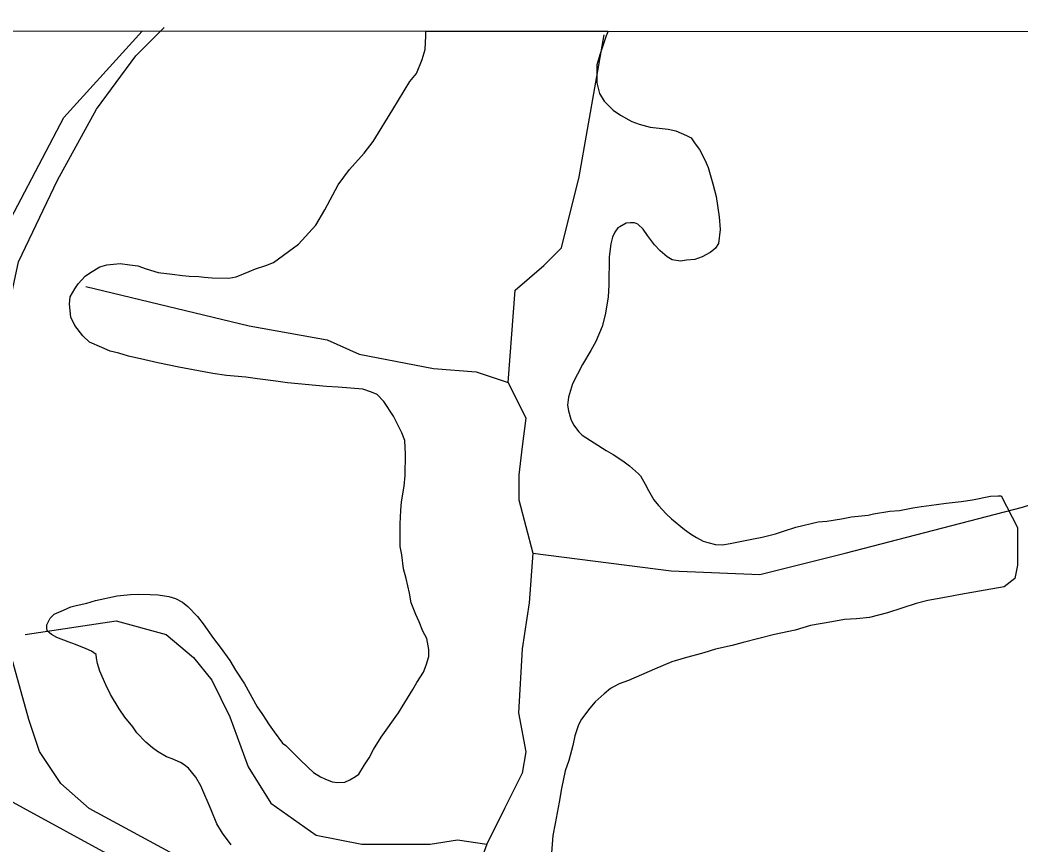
# Model space of a CAD drawing. Extents: x 3245246 to 3283090, y 806824 to 832173.
# Drawn here: x 3277294 to 3278407, y 829483 to 830400 of the extents above; entities that cross this region are included whole.
import ezdxf

# ---------------------------------------------------------------- set-up
doc = ezdxf.new("R2010")
doc.units = 0
for name, color, linetype in [('V-GRID-FRAM', 7, 'Continuous'), ('V-ROAD-CNTR', 7, 'Continuous'), ('V-SITE-VEGE', 7, 'Continuous'), ('V-TOPO-SHOR', 7, 'Continuous')]:
    doc.layers.add(name, color=color, linetype=linetype)

msp = doc.modelspace()

# ---------------------------------------------------------------- linework, layer by layer
at = {"layer": 'V-GRID-FRAM'}
msp.add_lwpolyline([(3249428.8, 830400), (3280833.3, 830386.3), (3280833.3, 812199.6), (3249412.9, 812213.3), (3249428.8, 830400)], dxfattribs=at)
at = {"layer": 'V-ROAD-CNTR'}
for points in [[(3277249.1, 829550.4), (3277204, 829837.8), (3277209.2, 829948.7), (3277263.2, 830141.2), (3277342.4, 830291.7), (3277429.8, 830387.8)], [(3280833.3, 827593.9), (3277249.1, 829550.4)]]:
    msp.add_lwpolyline(points, dxfattribs=at)
at = {"layer": 'V-SITE-VEGE'}
for p, q in [((3277744.3, 830367.4), (3277745, 830382.5)), ((3277745, 830382.5), (3277745.1, 830387.7)), ((3277745.1, 830387.7), (3277947.7, 830387.6)), ((3277945.3, 830382.4), (3277938.5, 830361.5)), ((3277947.7, 830387.6), (3277945.3, 830382.4)), ((3277740.9, 830356.2), (3277744.3, 830367.4)), ((3277938.5, 830361.5), (3277935.1, 830350.2)), ((3277734.7, 830340.6), (3277740.9, 830356.2)), ((3277935.1, 830350.2), (3277934.9, 830330.3)), ((3277727.1, 830331.6), (3277734.7, 830340.6)), ((3277708.3, 830300.6), (3277727.1, 830331.6)), ((3277934.9, 830330.3), (3277937.9, 830318.4)), ((3277937.9, 830318.4), (3277943.2, 830309.7)), ((3277943.2, 830309.7), (3277953.3, 830299.9)), ((3277686.3, 830264.9), (3277708.3, 830300.6)), ((3277953.3, 830299.9), (3277961.3, 830294.4)), ((3277961.3, 830294.4), (3277974.1, 830287.2)), ((3277974.1, 830287.2), (3277982.1, 830284.4)), ((3277982.1, 830284.4), (3277994.5, 830281)), ((3277994.5, 830281), (3278000.9, 830280.4)), ((3278000.9, 830280.4), (3278014.3, 830278.6)), ((3278014.3, 830278.6), (3278022.9, 830276.9)), ((3278022.9, 830276.9), (3278034.7, 830271.8)), ((3278034.7, 830271.8), (3278040, 830269.1)), ((3277676.4, 830252.1), (3277686.3, 830264.9)), ((3278040, 830269.1), (3278044.3, 830262.6)), ((3278044.3, 830262.6), (3278049, 830256)), ((3277660, 830234), (3277676.4, 830252.1)), ((3278049, 830256), (3278055.3, 830244.1)), ((3278055.3, 830244.1), (3278059, 830236)), ((3278059, 830236), (3278064.1, 830218.1)), ((3277647.4, 830217), (3277660, 830234)), ((3277632.5, 830189.2), (3277647.4, 830217)), ((3278064.1, 830218.1), (3278067.7, 830204.1)), ((3278067.7, 830204.1), (3278071.1, 830181.4)), ((3277622.6, 830172.1), (3277632.5, 830189.2)), ((3278071.1, 830181.4), (3278072, 830167.4)), ((3277603.4, 830150.8), (3277622.6, 830172.1)), ((3277960.6, 830170.1), (3277958.4, 830169)), ((3277967.7, 830174.3), (3277960.6, 830170.1)), ((3277972.5, 830174.7), (3277967.7, 830174.3)), ((3277976.8, 830174.7), (3277972.5, 830174.7)), ((3277980.6, 830173), (3277976.8, 830174.7)), ((3277986.4, 830167.5), (3277980.6, 830173)), ((3277952.4, 830158.9), (3277950.7, 830151.4)), ((3277955.1, 830164.2), (3277952.4, 830158.9)), ((3277958.4, 830169), (3277955.1, 830164.2)), ((3277991.2, 830160.5), (3277986.4, 830167.5)), ((3277999.1, 830150.1), (3277991.2, 830160.5)), ((3278072, 830167.4), (3278070.2, 830151.8)), ((3277575.7, 830130.7), (3277603.4, 830150.8)), ((3277950.7, 830151.4), (3277948.8, 830136.8)), ((3278005.5, 830143.6), (3277999.1, 830150.1)), ((3278070.2, 830151.8), (3278066.9, 830146.5)), ((3277948.8, 830136.8), (3277948.4, 830105.6)), ((3278013.4, 830137), (3278005.5, 830143.6)), ((3278018.8, 830133.7), (3278013.4, 830137)), ((3278052.2, 830137), (3278044.1, 830133.9)), ((3278060.9, 830141.7), (3278052.2, 830137)), ((3278064.1, 830143.8), (3278060.9, 830141.7)), ((3278066.9, 830146.5), (3278064.1, 830143.8)), ((3277372.1, 830119.6), (3277382.4, 830125.9)), ((3277382.4, 830125.9), (3277390.5, 830127.9)), ((3277390.5, 830127.9), (3277405, 830129.4)), ((3277405, 830129.4), (3277415.8, 830128.1)), ((3277415.8, 830128.1), (3277424.9, 830126.9)), ((3277424.9, 830126.9), (3277434, 830123.6)), ((3277555.7, 830123.5), (3277567, 830127.1)), ((3277567, 830127.1), (3277575.7, 830130.7)), ((3278027.9, 830132), (3278018.8, 830133.7)), ((3278034.9, 830133), (3278027.9, 830132)), ((3278044.1, 830133.9), (3278034.9, 830133)), ((3277358.4, 830106.9), (3277366.1, 830115.4)), ((3277366.1, 830115.4), (3277372.1, 830119.6)), ((3277434, 830123.6), (3277447.4, 830119.6)), ((3277447.4, 830119.6), (3277463, 830117.8)), ((3277463, 830117.8), (3277474.3, 830116)), ((3277474.3, 830116), (3277481.8, 830115.4)), ((3277481.8, 830115.4), (3277492.6, 830115.2)), ((3277492.6, 830115.2), (3277498.5, 830114.1)), ((3277498.5, 830114.1), (3277507.6, 830113.4)), ((3277507.6, 830113.4), (3277525.9, 830113.1)), ((3277525.9, 830113.1), (3277534, 830114.6)), ((3277534, 830114.6), (3277548.6, 830120.4)), ((3277548.6, 830120.4), (3277555.7, 830123.5)), ((3277354.6, 830101.5), (3277358.4, 830106.9)), ((3277948.4, 830105.6), (3277947.7, 830092.2)), ((3277349, 830084.4), (3277349.6, 830092.4)), ((3277349.6, 830092.4), (3277354.6, 830101.5)), ((3277947.7, 830092.2), (3277944.2, 830072.3)), ((3277350.4, 830069.8), (3277349, 830084.4)), ((3277354.6, 830060.6), (3277350.4, 830069.8)), ((3277944.2, 830072.3), (3277940.8, 830059.4)), ((3277363.5, 830049.2), (3277354.6, 830060.6)), ((3277940.8, 830059.4), (3277934.1, 830042.8)), ((3277371, 830042.1), (3277363.5, 830049.2)), ((3277384.9, 830036), (3277371, 830042.1)), ((3277394, 830032.1), (3277384.9, 830036)), ((3277934.1, 830042.8), (3277928.5, 830032.7)), ((3277403.7, 830029.8), (3277394, 830032.1)), ((3277414.4, 830026.4), (3277403.7, 830029.8)), ((3277432.6, 830022.4), (3277414.4, 830026.4)), ((3277928.5, 830032.7), (3277919.2, 830017.2)), ((3277447.1, 830019), (3277432.6, 830022.4)), ((3277470.2, 830014.3), (3277447.1, 830019)), ((3277508.3, 830007.3), (3277470.2, 830014.3)), ((3277919.2, 830017.2), (3277908.1, 829995.8)), ((3277523.4, 830005), (3277508.3, 830007.3)), ((3277544.9, 830003.1), (3277523.4, 830005)), ((3277557.8, 830001.3), (3277544.9, 830003.1)), ((3277578.2, 829998.8), (3277557.8, 830001.3)), ((3277591.1, 829997), (3277578.2, 829998.8)), ((3277634.6, 829992.7), (3277591.1, 829997)), ((3277647.5, 829991.9), (3277634.6, 829992.7)), ((3277674.9, 829989.9), (3277647.5, 829991.9)), ((3277908.1, 829995.8), (3277903.6, 829980.8)), ((3277684.6, 829986.6), (3277674.9, 829989.9)), ((3277691, 829983.8), (3277684.6, 829986.6)), ((3277698.4, 829976.2), (3277691, 829983.8)), ((3277903.6, 829980.8), (3277902.4, 829972.2)), ((3277709, 829959.9), (3277698.4, 829976.2)), ((3277902.4, 829972.2), (3277903.4, 829965.8)), ((3277712.6, 829952.3), (3277709, 829959.9)), ((3277903.4, 829965.8), (3277906, 829956.6)), ((3277718.4, 829941.4), (3277712.6, 829952.3)), ((3277906, 829956.6), (3277909.1, 829950.1)), ((3277909.1, 829950.1), (3277914.9, 829942.4)), ((3277721.5, 829932.8), (3277718.4, 829941.4)), ((3277914.9, 829942.4), (3277918.6, 829938.6)), ((3277918.6, 829938.6), (3277945.3, 829921.6)), ((3277722.4, 829917.7), (3277721.5, 829932.8)), ((3277722.1, 829894), (3277722.4, 829917.7)), ((3277945.3, 829921.6), (3277953.3, 829917.1)), ((3277953.3, 829917.1), (3277964, 829910)), ((3277964, 829910), (3277971.4, 829904.5)), ((3277971.4, 829904.5), (3277981.5, 829895.8)), ((3277720.8, 829882.2), (3277722.1, 829894)), ((3277981.5, 829895.8), (3277983.7, 829893.6)), ((3277983.7, 829893.6), (3277988.9, 829884.4)), ((3277717.9, 829864.5), (3277720.8, 829882.2)), ((3277988.9, 829884.4), (3277992.6, 829877.3)), ((3277992.6, 829877.3), (3277998.4, 829867)), ((3278352.6, 829866.9), (3278372.6, 829870.9)), ((3278372.6, 829870.9), (3278381.2, 829871.3)), ((3278381.2, 829871.3), (3278384.4, 829871.3)), ((3278384.4, 829871.3), (3278402.6, 829836.2)), ((3277717.2, 829854.8), (3277717.9, 829864.5)), ((3277998.4, 829867), (3278003.7, 829860.5)), ((3278003.7, 829860.5), (3278012.1, 829851.2)), ((3278271.7, 829855.1), (3278286.2, 829858.1)), ((3278286.2, 829858.1), (3278296, 829859.6)), ((3278296, 829859.6), (3278312.7, 829861.5)), ((3278312.7, 829861.5), (3278323.5, 829863)), ((3278323.5, 829863), (3278340.2, 829864.9)), ((3278340.2, 829864.9), (3278352.6, 829866.9)), ((3277716.5, 829840.2), (3277717.2, 829854.8)), ((3278012.1, 829851.2), (3278018, 829845.7)), ((3278206.9, 829845.8), (3278218.3, 829847.8)), ((3278218.3, 829847.8), (3278236.6, 829849.7)), ((3278236.6, 829849.7), (3278242.5, 829851.2)), ((3278242.5, 829851.2), (3278260.9, 829854.2)), ((3278260.9, 829854.2), (3278271.7, 829855.1)), ((3277716.3, 829830), (3277716.5, 829840.2)), ((3278018, 829845.7), (3278032.4, 829833.7)), ((3278142.7, 829832.1), (3278156.2, 829836.3)), ((3278156.2, 829836.3), (3278181.1, 829842.4)), ((3278181.1, 829842.4), (3278190.8, 829843.3)), ((3278190.8, 829843.3), (3278206.9, 829845.8)), ((3278402.6, 829836.2), (3278402.6, 829794.2)), ((3277716.6, 829814.9), (3277716.3, 829830)), ((3278032.4, 829833.7), (3278040.4, 829828.2)), ((3278040.4, 829828.2), (3278045.7, 829824.9)), ((3278045.7, 829824.9), (3278053.2, 829821)), ((3278109.2, 829823.5), (3278118.9, 829825.5)), ((3278118.9, 829825.5), (3278133.5, 829829)), ((3278133.5, 829829), (3278142.7, 829832.1)), ((3277718.1, 829805.8), (3277716.6, 829814.9)), ((3278053.2, 829821), (3278058.5, 829819.3)), ((3278058.5, 829819.3), (3278067.1, 829817.1)), ((3278067.1, 829817.1), (3278074.7, 829816.9)), ((3278074.7, 829816.9), (3278083.3, 829818.4)), ((3278083.3, 829818.4), (3278109.2, 829823.5)), ((3277720.1, 829790.1), (3277718.1, 829805.8)), ((3278402.6, 829794.2), (3278399.6, 829779.3)), ((3277723.1, 829779.3), (3277720.1, 829790.1)), ((3277726.7, 829763.1), (3277723.1, 829779.3)), ((3278387.7, 829770.3), (3278339.3, 829761.6)), ((3278399.6, 829779.3), (3278387.7, 829770.3)), ((3277377.8, 829755.1), (3277402, 829760.1)), ((3277402, 829760.1), (3277416.6, 829761.5)), ((3277416.6, 829761.5), (3277425.8, 829761.9)), ((3277425.8, 829761.9), (3277438.7, 829761.8)), ((3277438.7, 829761.8), (3277447.3, 829761.1)), ((3277447.3, 829761.1), (3277459.1, 829759.3)), ((3277459.1, 829759.3), (3277466.6, 829757.1)), ((3277728.7, 829752.3), (3277726.7, 829763.1)), ((3278323.6, 829758.6), (3278303.1, 829755.1)), ((3278339.3, 829761.6), (3278323.6, 829758.6)), ((3277342.1, 829744.3), (3277350.2, 829747.9)), ((3277350.2, 829747.9), (3277356.1, 829749.5)), ((3277356.1, 829749.5), (3277368, 829752)), ((3277368, 829752), (3277377.8, 829755.1)), ((3277466.6, 829757.1), (3277474.6, 829753.2)), ((3277474.6, 829753.2), (3277480.5, 829748.3)), ((3277480.5, 829748.3), (3277491.1, 829737.3)), ((3277733.9, 829739.3), (3277728.7, 829752.3)), ((3278290.1, 829751.5), (3278258.2, 829741.2)), ((3278303.1, 829755.1), (3278290.1, 829751.5)), ((3277323.5, 829727.8), (3277327.4, 829735.3)), ((3277327.4, 829735.3), (3277331.8, 829739.6)), ((3277331.8, 829739.6), (3277339.4, 829743.2)), ((3277339.4, 829743.2), (3277342.1, 829744.3)), ((3277491.1, 829737.3), (3277497.4, 829729.2)), ((3277737.5, 829731.2), (3277733.9, 829739.3)), ((3278238.2, 829736.1), (3278223.7, 829734.7)), ((3278258.2, 829741.2), (3278238.2, 829736.1)), ((3277323.5, 829724.6), (3277323.5, 829727.8)), ((3277324, 829721.4), (3277323.5, 829724.6)), ((3277497.4, 829729.2), (3277509, 829712.9)), ((3277741.7, 829720.9), (3277737.5, 829731.2)), ((3278172.5, 829727.3), (3278155.7, 829722.1)), ((3278196.2, 829731.3), (3278172.5, 829727.3)), ((3278210.2, 829733.8), (3278196.2, 829731.3)), ((3278223.7, 829734.7), (3278210.2, 829733.8)), ((3277328.8, 829717), (3277324, 829721.4)), ((3277334.6, 829713.7), (3277328.8, 829717)), ((3277347.5, 829709.2), (3277334.6, 829713.7)), ((3277509, 829712.9), (3277516.4, 829703.1)), ((3277745.9, 829712.8), (3277741.7, 829720.9)), ((3278132.5, 829717.1), (3278097.9, 829708.4)), ((3278155.7, 829722.1), (3278132.5, 829717.1)), ((3277355.5, 829705.9), (3277347.5, 829709.2)), ((3277367.3, 829701.4), (3277355.5, 829705.9)), ((3277516.4, 829703.1), (3277527, 829688.4)), ((3277748.4, 829700.4), (3277745.9, 829712.8)), ((3278085.5, 829704.8), (3278067.1, 829700.8)), ((3278097.9, 829708.4), (3278085.5, 829704.8)), ((3277373.2, 829698.6), (3277367.3, 829701.4)), ((3277378.5, 829694.8), (3277373.2, 829698.6)), ((3277379, 829691), (3277378.5, 829694.8)), ((3277380, 829685.1), (3277379, 829691)), ((3277745.5, 829683.2), (3277748.3, 829692.8)), ((3277748.3, 829692.8), (3277748.4, 829700.4)), ((3278032, 829691), (3278018.5, 829686.9)), ((3278054.1, 829696.7), (3278032, 829691)), ((3278067.1, 829700.8), (3278054.1, 829696.7)), ((3277382.6, 829676.4), (3277380, 829685.1)), ((3277527, 829688.4), (3277533.3, 829677.5)), ((3277742.2, 829675.2), (3277745.5, 829683.2)), ((3278018.5, 829686.9), (3277999, 829678.6)), ((3277389.4, 829661.2), (3277382.6, 829676.4)), ((3277533.3, 829677.5), (3277543.3, 829662.3)), ((3277735, 829664), (3277742.2, 829675.2)), ((3277999, 829678.6), (3277970.3, 829666.1)), ((3277394.6, 829650.4), (3277389.4, 829661.2)), ((3277543.3, 829662.3), (3277557.5, 829636.8)), ((3277730.6, 829655.9), (3277735, 829664)), ((3277950.2, 829657.2), (3277943.1, 829651.4)), ((3277960, 829662.4), (3277950.2, 829657.2)), ((3277970.3, 829666.1), (3277960, 829662.4)), ((3277404.1, 829634.7), (3277394.6, 829650.4)), ((3277721.8, 829641.5), (3277730.6, 829655.9)), ((3277943.1, 829651.4), (3277933.3, 829642.4)), ((3277557.5, 829636.8), (3277563.3, 829628.1)), ((3277714.6, 829630.3), (3277721.8, 829641.5)), ((3277927.3, 829635.4), (3277918, 829623.2)), ((3277933.3, 829642.4), (3277927.3, 829635.4)), ((3277410.4, 829625.4), (3277404.1, 829634.7)), ((3277419.4, 829614.5), (3277410.4, 829625.4)), ((3277563.3, 829628.1), (3277570.7, 829616.7)), ((3277695.4, 829603.1), (3277714.6, 829630.3)), ((3277423.6, 829608), (3277419.4, 829614.5)), ((3277570.7, 829616.7), (3277576.5, 829609.1)), ((3277914.7, 829616.8), (3277910.7, 829604.4)), ((3277918, 829623.2), (3277914.7, 829616.8)), ((3277433.7, 829597.6), (3277423.6, 829608)), ((3277576.5, 829609.1), (3277585.5, 829596.6)), ((3277686.6, 829589.3), (3277695.4, 829603.1)), ((3277910.7, 829604.4), (3277908.4, 829593.7)), ((3277441.1, 829591.1), (3277433.7, 829597.6)), ((3277446.5, 829587.2), (3277441.1, 829591.1)), ((3277585.5, 829596.6), (3277589.2, 829593.9)), ((3277589.2, 829593.9), (3277598.2, 829585.1)), ((3277908.4, 829593.7), (3277903.9, 829577.1)), ((3277456.6, 829581.2), (3277446.5, 829587.2)), ((3277463, 829578.9), (3277456.6, 829581.2)), ((3277598.2, 829585.1), (3277604.6, 829578.6)), ((3277676.7, 829572.2), (3277682.1, 829580.2)), ((3277682.1, 829580.2), (3277686.6, 829589.3)), ((3277472.1, 829575), (3277463, 829578.9)), ((3277476.4, 829572.3), (3277472.1, 829575)), ((3277481.2, 829568.5), (3277476.4, 829572.3)), ((3277489.1, 829558.6), (3277481.2, 829568.5)), ((3277604.6, 829578.6), (3277614.2, 829569.3)), ((3277614.2, 829569.3), (3277620, 829563.8)), ((3277670.6, 829562), (3277676.7, 829572.2)), ((3277903.9, 829577.1), (3277900, 829565.8)), ((3277494.9, 829548.9), (3277489.1, 829558.6)), ((3277620, 829563.8), (3277628, 829558.9)), ((3277628, 829558.9), (3277632.8, 829556.6)), ((3277660.3, 829555.7), (3277666.8, 829559.4)), ((3277666.8, 829559.4), (3277670.6, 829562)), ((3277900, 829565.8), (3277895.9, 829546)), ((3277506.4, 829522.3), (3277494.9, 829548.9)), ((3277632.8, 829556.6), (3277640.9, 829553.3)), ((3277640.9, 829553.3), (3277646.8, 829552.7)), ((3277646.8, 829552.7), (3277654.9, 829553.1)), ((3277654.9, 829553.1), (3277660.3, 829555.7)), ((3277895.9, 829546), (3277893, 829530.9)), ((3277893, 829530.9), (3277888.9, 829507.3)), ((3277512.6, 829506.6), (3277506.4, 829522.3)), ((3277518.9, 829496.3), (3277512.6, 829506.6)), ((3277888.9, 829507.3), (3277886, 829493.9)), ((3277528.5, 829483.3), (3277518.9, 829496.3)), ((3277886, 829493.9), (3277884.7, 829474.5))]:
    msp.add_line(p, q, dxfattribs=at)
at = {"layer": 'V-TOPO-SHOR'}
for points in [[(3277280.1, 829717.3), (3277244.7, 829863.2), (3277260.5, 829985.5), (3277292.1, 830131.5), (3277335.6, 830222.2), (3277379, 830301), (3277422.4, 830360.2), (3277454, 830391.7)], [(3277836.5, 829997.1), (3277844.4, 830099.7), (3277876, 830127.3), (3277895.7, 830147), (3277915.4, 830225.9), (3277943.1, 830383.6)], [(3277864, 829807.7), (3278017.8, 829787.9), (3278116.4, 829784), (3278211.1, 829807.6), (3278408.4, 829858.8), (3278495.2, 829886.4), (3278518.8, 829898.2), (3278530.7, 829933.7), (3278538.6, 829973.1), (3278542.6, 830063.9), (3278542.6, 830107.2), (3278546.6, 830138.8), (3278550.5, 830182.2), (3278558.4, 830209.8), (3278586.1, 830233.5), (3278621.6, 830245.3), (3278637.3, 830265), (3278641.3, 830300.5), (3278641.3, 830328.1), (3278633.4, 830355.7), (3278629.5, 830371.5), (3278629.5, 830383.3)], [(3277367.1, 830103.8), (3277548.5, 830060.3), (3277635.3, 830044.5), (3277670.8, 830028.7), (3277753.6, 830012.9), (3277801, 830008.9), (3277836.5, 829997.1), (3277856.2, 829957.6), (3277852.2, 829926.1), (3277848.2, 829894.5), (3277848.2, 829866.9), (3277864, 829807.7), (3277860, 829752.5), (3277852.1, 829701.2), (3277848.1, 829630.2), (3277856, 829586.8), (3277852, 829563.2), (3277832.3, 829523.7), (3277812.6, 829484.3), (3277792.8, 829429.1), (3277788.9, 829385.7), (3277788.8, 829350.2), (3277784.9, 829330.5), (3277777, 829306.8)], [(3277299.4, 829717.1), (3277400.6, 829732.2), (3277456.3, 829717), (3277486.6, 829691.7), (3277506.9, 829666.3), (3277527.1, 829625.8), (3277547.3, 829570.1), (3277572.6, 829529.6), (3277623.2, 829494.2), (3277673.9, 829484), (3277709.3, 829484), (3277749.8, 829484), (3277780.2, 829489), (3277812.6, 829484.3)], [(3278404, 828959.4), (3277997.8, 829184.4), (3277370.8, 829523.9), (3277339.2, 829551.6), (3277315.6, 829587.1), (3277303.8, 829622.6), (3277284.1, 829693.6)]]:
    msp.add_lwpolyline(points, dxfattribs=at)

doc.saveas('drawing.dxf')
